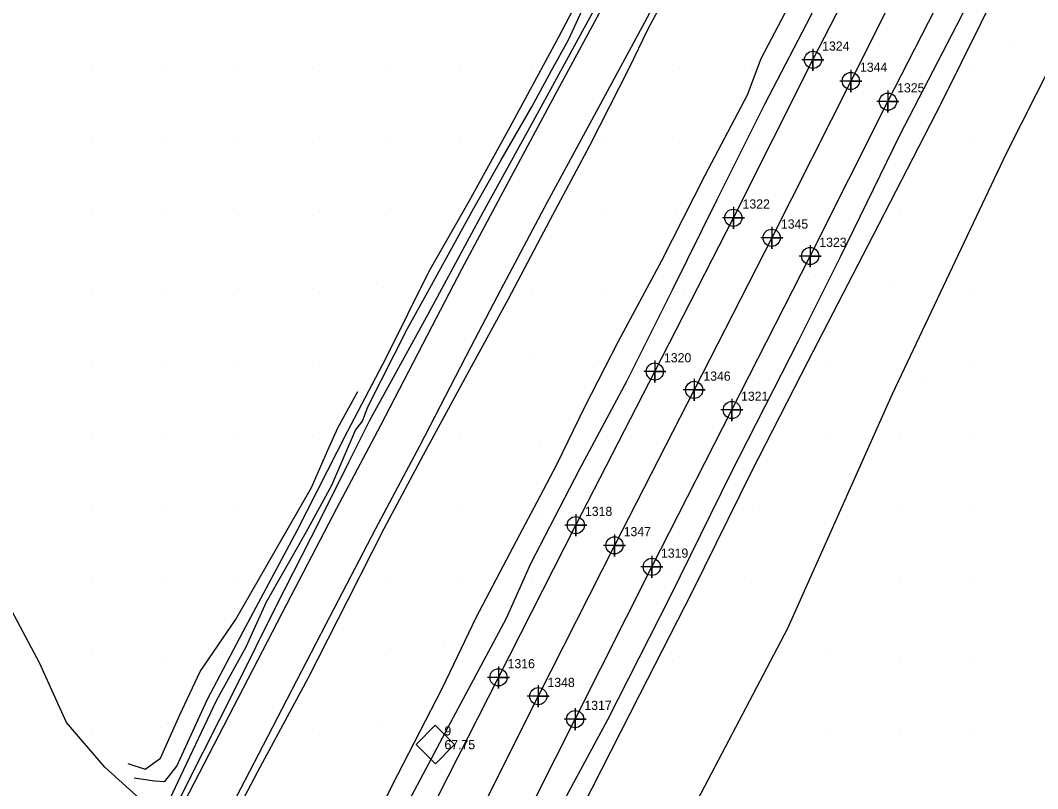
# Model space of a CAD drawing. Extents: x 2062781 to 2066835, y 358981 to 366501.
# Drawn here: x 2065309.5 to 2065586.6, y 364148.9 to 364358.2 of the extents above; entities that cross this region are included whole.
import ezdxf

# ---------------------------------------------------------------- set-up
doc = ezdxf.new("R2010")
doc.units = 0
for name, color, linetype in [('CTL Supplemental Horizontal and Vertical CELL', 7, 'Continuous'), ('CTL Supplemental Horizontal and Vertical Cogo Elevation', 7, 'Continuous'), ('CTL Supplemental Horizontal and Vertical Cogo Number', 7, 'Continuous'), ('Exist DTM Crownline', 7, 'Continuous'), ('Exist DTM Crownline Cogo Number', 7, 'Continuous'), ('Exist DTM Crownline Cogo Point CELL', 7, 'Continuous'), ('Exist Roads EOP', 7, 'Continuous'), ('Exist Roads EOP Cogo Number', 7, 'Continuous'), ('Exist Roads EOP Cogo Point CELL', 7, 'Continuous'), ('PH Exist DTM Breakline', 7, 'Continuous'), ('PH Exist DTM Point', 7, 'Continuous')]:
    doc.layers.add(name, color=color, linetype=linetype)

msp = doc.modelspace()

# ---------------------------------------------------------------- linework, layer by layer
at = {"layer": 'CTL Supplemental Horizontal and Vertical CELL'}
msp.add_line((2065422.49, 364160.89), (2065422.49, 364160.89), dxfattribs=at)
msp.add_lwpolyline([(2065417.27, 364160.9), (2065422.51, 364166.15), (2065427.76, 364160.9), (2065422.52, 364155.65)], close=True, dxfattribs=at)
at = {"layer": 'Exist DTM Crownline'}
msp.add_lwpolyline([(2065663.11, 364592.63), (2065644.74, 364557.21), (2065623.47, 364514.84), (2065601.31, 364471.47), (2065579.79, 364428.89), (2065557.2, 364384.54), (2065535.7, 364341.65), (2065514.15, 364298.95), (2065493.03, 364257.52), (2065471.32, 364215.17), (2065450.55, 364174.09), (2065428.52, 364130.25), (2065407.02, 364088.57), (2065385.88, 364046.75), (2065363.58, 364002.72), (2065343.08, 363962.73), (2065320.81, 363918.44), (2065299.48, 363876.52), (2065278.1, 363834.82), (2065257.62, 363794.57), (2065238.32, 363756.62)], dxfattribs=at)
at = {"layer": 'Exist DTM Crownline Cogo Point CELL'}
for points in [[(2065535.7, 364344.65), (2065535.7, 364338.65), (2065535.7, 364341.65), (2065538.7, 364341.65), (2065532.7, 364341.65)], [(2065535.7, 364344.65), (2065535.7, 364338.65), (2065535.7, 364341.65), (2065538.7, 364341.65), (2065532.7, 364341.65)], [(2065535.7, 364344.65), (2065535.7, 364338.65), (2065535.7, 364341.65), (2065538.7, 364341.65), (2065532.7, 364341.65)], [(2065514.15, 364301.95), (2065514.15, 364295.95), (2065514.15, 364298.95), (2065517.15, 364298.95), (2065511.15, 364298.95)], [(2065514.15, 364301.95), (2065514.15, 364295.95), (2065514.15, 364298.95), (2065517.15, 364298.95), (2065511.15, 364298.95)], [(2065514.15, 364301.95), (2065514.15, 364295.95), (2065514.15, 364298.95), (2065517.15, 364298.95), (2065511.15, 364298.95)], [(2065493.03, 364260.52), (2065493.03, 364254.52), (2065493.03, 364257.52), (2065496.03, 364257.52), (2065490.03, 364257.52)], [(2065493.03, 364260.52), (2065493.03, 364254.52), (2065493.03, 364257.52), (2065496.03, 364257.52), (2065490.03, 364257.52)], [(2065493.03, 364260.52), (2065493.03, 364254.52), (2065493.03, 364257.52), (2065496.03, 364257.52), (2065490.03, 364257.52)], [(2065471.32, 364218.17), (2065471.32, 364212.17), (2065471.32, 364215.17), (2065474.32, 364215.17), (2065468.32, 364215.17)], [(2065471.32, 364218.17), (2065471.32, 364212.17), (2065471.32, 364215.17), (2065474.32, 364215.17), (2065468.32, 364215.17)], [(2065471.32, 364218.17), (2065471.32, 364212.17), (2065471.32, 364215.17), (2065474.32, 364215.17), (2065468.32, 364215.17)], [(2065450.55, 364177.09), (2065450.55, 364171.09), (2065450.55, 364174.09), (2065453.55, 364174.09), (2065447.55, 364174.09)], [(2065450.55, 364177.09), (2065450.55, 364171.09), (2065450.55, 364174.09), (2065453.55, 364174.09), (2065447.55, 364174.09)], [(2065450.55, 364177.09), (2065450.55, 364171.09), (2065450.55, 364174.09), (2065453.55, 364174.09), (2065447.55, 364174.09)]]:
    msp.add_lwpolyline(points, dxfattribs=at)
for centre in [(2065535.7, 364341.65), (2065535.7, 364341.65), (2065535.7, 364341.65), (2065514.15, 364298.95), (2065514.15, 364298.95), (2065514.15, 364298.95), (2065493.03, 364257.52), (2065493.03, 364257.52), (2065493.03, 364257.52), (2065471.32, 364215.17), (2065471.32, 364215.17), (2065471.32, 364215.17), (2065450.55, 364174.09), (2065450.55, 364174.09), (2065450.55, 364174.09)]:
    msp.add_circle(centre, 2.34, dxfattribs=at)
at = {"layer": 'Exist Roads EOP'}
for points in [[(2065228.04, 363762.03), (2065247.26, 363799.99), (2065267.97, 363840.86), (2065289.3, 363882.8), (2065310.58, 363924.46), (2065332.59, 363967.94), (2065353.68, 364009.68), (2065375.17, 364051.96), (2065396.8, 364094.85), (2065417.71, 364135.98), (2065439.7, 364179.21), (2065460.77, 364220.68), (2065482.3, 364262.51), (2065503.71, 364304.4), (2065525.39, 364347.41), (2065547.65, 364390.94), (2065569.45, 364434.33), (2065591.43, 364477.33), (2065613.43, 364520.87), (2065634.71, 364562.49), (2065652.97, 364597.83)], [(2065248.32, 363750.11), (2065267.75, 363788.56), (2065288.45, 363829.35), (2065309.5, 363870.44), (2065331.6, 363913.74), (2065352.94, 363955.98), (2065374.94, 363999.15), (2065396.02, 364040.46), (2065418.07, 364083.89), (2065439.26, 364125.56), (2065460.61, 364167.84), (2065481.48, 364209.3), (2065503.3, 364252.04), (2065524.62, 364293.98), (2065545.82, 364336.04), (2065567.9, 364379.42), (2065589.91, 364422.69), (2065612.27, 364466.65), (2065634.16, 364509.75), (2065655.05, 364552.22), (2065673.02, 364587.91)]]:
    msp.add_lwpolyline(points, dxfattribs=at)
at = {"layer": 'Exist Roads EOP Cogo Point CELL'}
for points in [[(2065525.39, 364350.41), (2065525.39, 364344.41), (2065525.39, 364347.41), (2065528.39, 364347.41), (2065522.39, 364347.41)], [(2065525.39, 364350.41), (2065525.39, 364344.41), (2065525.39, 364347.41), (2065528.39, 364347.41), (2065522.39, 364347.41)], [(2065525.39, 364350.41), (2065525.39, 364344.41), (2065525.39, 364347.41), (2065528.39, 364347.41), (2065522.39, 364347.41)], [(2065545.82, 364339.04), (2065545.82, 364333.04), (2065545.82, 364336.04), (2065548.82, 364336.04), (2065542.82, 364336.04)], [(2065545.82, 364339.04), (2065545.82, 364333.04), (2065545.82, 364336.04), (2065548.82, 364336.04), (2065542.82, 364336.04)], [(2065545.82, 364339.04), (2065545.82, 364333.04), (2065545.82, 364336.04), (2065548.82, 364336.04), (2065542.82, 364336.04)], [(2065503.71, 364307.4), (2065503.71, 364301.4), (2065503.71, 364304.4), (2065506.71, 364304.4), (2065500.71, 364304.4)], [(2065503.71, 364307.4), (2065503.71, 364301.4), (2065503.71, 364304.4), (2065506.71, 364304.4), (2065500.71, 364304.4)], [(2065503.71, 364307.4), (2065503.71, 364301.4), (2065503.71, 364304.4), (2065506.71, 364304.4), (2065500.71, 364304.4)], [(2065524.62, 364296.98), (2065524.62, 364290.98), (2065524.62, 364293.98), (2065527.62, 364293.98), (2065521.62, 364293.98)], [(2065524.62, 364296.98), (2065524.62, 364290.98), (2065524.62, 364293.98), (2065527.62, 364293.98), (2065521.62, 364293.98)], [(2065524.62, 364296.98), (2065524.62, 364290.98), (2065524.62, 364293.98), (2065527.62, 364293.98), (2065521.62, 364293.98)], [(2065482.3, 364265.51), (2065482.3, 364259.51), (2065482.3, 364262.51), (2065485.3, 364262.51), (2065479.3, 364262.51)], [(2065482.3, 364265.51), (2065482.3, 364259.51), (2065482.3, 364262.51), (2065485.3, 364262.51), (2065479.3, 364262.51)], [(2065482.3, 364265.51), (2065482.3, 364259.51), (2065482.3, 364262.51), (2065485.3, 364262.51), (2065479.3, 364262.51)], [(2065503.3, 364255.04), (2065503.3, 364249.04), (2065503.3, 364252.04), (2065506.3, 364252.04), (2065500.3, 364252.04)], [(2065503.3, 364255.04), (2065503.3, 364249.04), (2065503.3, 364252.04), (2065506.3, 364252.04), (2065500.3, 364252.04)], [(2065503.3, 364255.04), (2065503.3, 364249.04), (2065503.3, 364252.04), (2065506.3, 364252.04), (2065500.3, 364252.04)], [(2065460.77, 364223.68), (2065460.77, 364217.68), (2065460.77, 364220.68), (2065463.77, 364220.68), (2065457.77, 364220.68)], [(2065460.77, 364223.68), (2065460.77, 364217.68), (2065460.77, 364220.68), (2065463.77, 364220.68), (2065457.77, 364220.68)], [(2065460.77, 364223.68), (2065460.77, 364217.68), (2065460.77, 364220.68), (2065463.77, 364220.68), (2065457.77, 364220.68)], [(2065481.48, 364212.3), (2065481.48, 364206.3), (2065481.48, 364209.3), (2065484.48, 364209.3), (2065478.48, 364209.3)], [(2065481.48, 364212.3), (2065481.48, 364206.3), (2065481.48, 364209.3), (2065484.48, 364209.3), (2065478.48, 364209.3)], [(2065481.48, 364212.3), (2065481.48, 364206.3), (2065481.48, 364209.3), (2065484.48, 364209.3), (2065478.48, 364209.3)], [(2065439.7, 364182.21), (2065439.7, 364176.21), (2065439.7, 364179.21), (2065442.7, 364179.21), (2065436.7, 364179.21)], [(2065439.7, 364182.21), (2065439.7, 364176.21), (2065439.7, 364179.21), (2065442.7, 364179.21), (2065436.7, 364179.21)], [(2065439.7, 364182.21), (2065439.7, 364176.21), (2065439.7, 364179.21), (2065442.7, 364179.21), (2065436.7, 364179.21)], [(2065460.61, 364170.84), (2065460.61, 364164.84), (2065460.61, 364167.84), (2065463.61, 364167.84), (2065457.61, 364167.84)], [(2065460.61, 364170.84), (2065460.61, 364164.84), (2065460.61, 364167.84), (2065463.61, 364167.84), (2065457.61, 364167.84)], [(2065460.61, 364170.84), (2065460.61, 364164.84), (2065460.61, 364167.84), (2065463.61, 364167.84), (2065457.61, 364167.84)]]:
    msp.add_lwpolyline(points, dxfattribs=at)
for centre in [(2065525.39, 364347.41), (2065525.39, 364347.41), (2065525.39, 364347.41), (2065545.82, 364336.04), (2065545.82, 364336.04), (2065545.82, 364336.04), (2065503.71, 364304.4), (2065503.71, 364304.4), (2065503.71, 364304.4), (2065524.62, 364293.98), (2065524.62, 364293.98), (2065524.62, 364293.98), (2065482.3, 364262.51), (2065482.3, 364262.51), (2065482.3, 364262.51), (2065503.3, 364252.04), (2065503.3, 364252.04), (2065503.3, 364252.04), (2065460.77, 364220.68), (2065460.77, 364220.68), (2065460.77, 364220.68), (2065481.48, 364209.3), (2065481.48, 364209.3), (2065481.48, 364209.3), (2065439.7, 364179.21), (2065439.7, 364179.21), (2065439.7, 364179.21), (2065460.61, 364167.84), (2065460.61, 364167.84), (2065460.61, 364167.84)]:
    msp.add_circle(centre, 2.34, dxfattribs=at)
at = {"layer": 'PH Exist DTM Breakline'}
for points in [[(2065340.47, 364151.89), (2065346.04, 364151.02), (2065348.79, 364150.86), (2065352.08, 364155.06), (2065360.35, 364173.13), (2065370.19, 364191.69), (2065384.85, 364219.22), (2065398.56, 364246.22), (2065409.19, 364266.44), (2065420.81, 364289.87), (2065431.75, 364308.9), (2065442.86, 364329.18), (2065456.19, 364353.71), (2065469.74, 364379.71), (2065482.08, 364403.75), (2065492.71, 364424.31)], [(2065258.11, 363954.08), (2065271.65, 363982.41), (2065281.93, 364002.66), (2065292.45, 364023.42), (2065303, 364044.1), (2065312.71, 364063.53), (2065324.92, 364088.13), (2065337.8, 364113.18), (2065351.52, 364140.22), (2065366.23, 364168.65), (2065382.06, 364199.11), (2065395.71, 364225.3), (2065407.62, 364247.88), (2065421.66, 364274.86), (2065429.75, 364290.36), (2065442.43, 364314.21), (2065455.83, 364339.04), (2065469, 364363.39), (2065480.05, 364384.1), (2065490.07, 364403.3), (2065500.23, 364422.77)], [(2065498.04, 364422.28), (2065483.17, 364394.06), (2065465.73, 364360.98), (2065449.59, 364331.57), (2065435.42, 364305.85), (2065420.57, 364278.2), (2065404.48, 364249.04), (2065398.89, 364237.73), (2065391.03, 364221.99), (2065378.9, 364198.18), (2065368.21, 364176.73), (2065354.66, 364149.73), (2065343.4, 364126.75), (2065330.76, 364102.1), (2065324.85, 364092.5), (2065321, 364085.51), (2065317.85, 364077.97), (2065309.49, 364060.62), (2065299.37, 364040.26), (2065294.94, 364030.89), (2065284.63, 364010.18)], [(2065268.9, 363948.84), (2065282.37, 363977.02), (2065292.64, 363997.23), (2065303.15, 364017.98), (2065313.72, 364038.69), (2065323.45, 364058.18), (2065335.63, 364082.71), (2065348.49, 364107.72), (2065362.2, 364134.75), (2065376.89, 364163.13), (2065392.7, 364193.57), (2065406.33, 364219.73), (2065418.25, 364242.31), (2065432.3, 364269.31), (2065440.37, 364284.76), (2065453, 364308.55), (2065466.38, 364333.33), (2065479.57, 364357.71), (2065490.67, 364378.5), (2065500.71, 364397.75), (2065510.87, 364417.22)], [(2065511.81, 364414.9), (2065498.33, 364389.17), (2065487.53, 364369.12), (2065480.31, 364355.61), (2065475.29, 364345.22), (2065464.47, 364323.97), (2065453.71, 364303.72), (2065442.31, 364282.23), (2065431.21, 364261.81), (2065419.23, 364239.75), (2065408.5, 364219.67), (2065398.65, 364200.37), (2065387.78, 364178.89), (2065374.04, 364153.44), (2065362.17, 364130.84), (2065351.69, 364109.96), (2065338.93, 364084.91), (2065328.53, 364064.21), (2065317.08, 364040.16), (2065306.86, 364021), (2065299.18, 364004.69), (2065286.43, 363979.76), (2065276.37, 363958.71)], [(2065543.62, 364399.59), (2065532.94, 364377.68), (2065524.75, 364359.29), (2065512.18, 364335.21), (2065499.23, 364309.32), (2065487.07, 364284.64), (2065474.62, 364259.77), (2065461.69, 364235.77), (2065448.43, 364210.14), (2065441.8, 364195.26), (2065426.66, 364166.92), (2065412.31, 364139.93), (2065397.96, 364111.46), (2065393.73, 364104.48)], [(2065342.69, 363922.24), (2065356.09, 363947.28), (2065374.47, 363981.5), (2065393.45, 364019.47), (2065415.6, 364064.29), (2065430.79, 364094.65), (2065450.38, 364132.27), (2065469.55, 364167.77), (2065486.59, 364201.31), (2065503.14, 364234.94), (2065521.46, 364270.92), (2065532.88, 364293.79), (2065549.18, 364327.12), (2065565.82, 364359.32), (2065584.27, 364396.84)], [(2065589.34, 364394.03), (2065576.51, 364368.33), (2065560.45, 364335.76), (2065541.74, 364299.5), (2065524.02, 364265.29), (2065508.56, 364235.09), (2065492.58, 364202.73), (2065478.13, 364174.5), (2065462.55, 364143.8), (2065445.24, 364110.16), (2065429.64, 364077.94), (2065411.1, 364042.77), (2065395.32, 364014.13), (2065386.79, 363998.66), (2065372.95, 363971.09), (2065359.84, 363944.95), (2065351.8, 363929.28), (2065345.6, 363917.54)], [(2065437.63, 364025.3), (2065461.86, 364078.61), (2065486.45, 364131.61), (2065518.5, 364192.64), (2065547.06, 364256.45), (2065578.11, 364321.95), (2065606.41, 364378.08)], [(2065400.47, 364129.43), (2065412.32, 364152.76), (2065424.42, 364176.37), (2065433.67, 364195.48), (2065445.51, 364218.14), (2065450.18, 364226.86), (2065455.65, 364237.19), (2065463.24, 364252.94), (2065472.44, 364270.82), (2065484.11, 364292.62), (2065496, 364316.04), (2065507.56, 364337.89), (2065511.28, 364347.77), (2065520.62, 364365.65)], [(2065345.3, 364135.57), (2065353.16, 364152.41), (2065362.87, 364172.89), (2065371, 364187.57), (2065376.49, 364199.77), (2065387.31, 364218.74), (2065394.36, 364231.58), (2065397.94, 364239.97), (2065400.74, 364246.55), (2065402.64, 364248.96), (2065404.13, 364252.88), (2065407.78, 364260.07), (2065414.97, 364274.21), (2065420.43, 364284.22), (2065425.54, 364293.49), (2065433, 364307.01), (2065440.35, 364320), (2065448.78, 364334.65), (2065454.2, 364344.47), (2065458.77, 364352.89), (2065462.49, 364360.95)], [(2065251.36, 363954.7), (2065262.53, 363976.88), (2065278.36, 364008.69), (2065295.36, 364042.11), (2065307.56, 364064.24), (2065317.74, 364086.05), (2065330.97, 364112.9), (2065341.72, 364135.83), (2065344.92, 364143.53), (2065332.45, 364154.74), (2065322.01, 364166.96), (2065314.68, 364183.19), (2065303.43, 364204.17), (2065288.01, 364230.19), (2065277.42, 364250.83), (2065260.4, 364277.69), (2065245.02, 364302.29), (2065237.53, 364317.24), (2065228.84, 364332.71), (2065220.78, 364348.69)], [(2065338.77, 364155.74), (2065343.47, 364154.18), (2065347.65, 364157.18), (2065352.94, 364169), (2065358.48, 364180.82), (2065368.09, 364194.85), (2065376.45, 364209.44), (2065388.77, 364230.97), (2065393.2, 364241.13), (2065395.95, 364247.18), (2065401.42, 364257.09)]]:
    msp.add_lwpolyline(points, dxfattribs=at)
at = {"layer": 'PH Exist DTM Point'}
for p, q in [((2065578.94, 364351.69), (2065578.94, 364351.69)), ((2065328.99, 364345.01), (2065328.99, 364345.01)), ((2065348.99, 364345.01), (2065348.99, 364345.01)), ((2065368.82, 364345.3), (2065368.82, 364345.3)), ((2065388.99, 364345.01), (2065388.99, 364345.01)), ((2065408.99, 364345.01), (2065408.99, 364345.01)), ((2065428.99, 364345.01), (2065428.99, 364345.01)), ((2065448.87, 364345.27), (2065448.87, 364345.27)), ((2065488.99, 364345.01), (2065488.99, 364345.01)), ((2065506.77, 364344.74), (2065506.77, 364344.74)), ((2065568.99, 364345.01), (2065568.99, 364345.01)), ((2065546.18, 364327.66), (2065546.18, 364327.66)), ((2065329.04, 364324.98), (2065329.04, 364324.98)), ((2065348.99, 364325.01), (2065348.99, 364325.01)), ((2065368.89, 364325.19), (2065368.89, 364325.19)), ((2065388.99, 364325.01), (2065388.99, 364325.01)), ((2065408.99, 364325.01), (2065408.99, 364325.01)), ((2065428.99, 364325.01), (2065428.99, 364325.01)), ((2065468.99, 364325.01), (2065468.99, 364325.01)), ((2065488.99, 364325.01), (2065488.99, 364325.01)), ((2065569.01, 364325.06), (2065569.01, 364325.06)), ((2065509.34, 364323.65), (2065509.34, 364323.65)), ((2065328.99, 364305.01), (2065328.99, 364305.01)), ((2065348.99, 364305.01), (2065348.99, 364305.01)), ((2065368.86, 364305.14), (2065368.86, 364305.14)), ((2065388.99, 364305.01), (2065388.99, 364305.01)), ((2065408.99, 364305.01), (2065408.99, 364305.01)), ((2065468.99, 364305.01), (2065468.99, 364305.01)), ((2065488.32, 364306.15), (2065488.32, 364306.15)), ((2065548.99, 364305.01), (2065548.99, 364305.01)), ((2065526.06, 364288.62), (2065526.06, 364288.62)), ((2065408.42, 364285.39), (2065408.42, 364285.39)), ((2065546.64, 364286.62), (2065546.64, 364286.62)), ((2065328.94, 364285.04), (2065328.94, 364285.04)), ((2065348.99, 364285.01), (2065348.99, 364285.01)), ((2065368.99, 364285.01), (2065368.99, 364285.01)), ((2065388.99, 364285.01), (2065388.99, 364285.01)), ((2065448.99, 364285.01), (2065448.99, 364285.01)), ((2065468.99, 364285.01), (2065468.99, 364285.01)), ((2065490.37, 364283.41), (2065490.37, 364283.41)), ((2065568.99, 364285.01), (2065568.99, 364285.01)), ((2065448.47, 364265.94), (2065448.47, 364265.94)), ((2065329.09, 364265.08), (2065329.09, 364265.08)), ((2065348.99, 364265.01), (2065348.99, 364265.01)), ((2065368.99, 364265.01), (2065368.99, 364265.01)), ((2065388.99, 364265.01), (2065388.99, 364265.01)), ((2065467.08, 364265.54), (2065467.08, 364265.54)), ((2065528.99, 364265.01), (2065528.99, 364265.01)), ((2065568.99, 364265.01), (2065568.99, 364265.01)), ((2065510.71, 364259.34), (2065510.71, 364259.34)), ((2065556.1, 364259.15), (2065556.1, 364259.15)), ((2065328.99, 364245.01), (2065328.99, 364245.01)), ((2065348.99, 364245.01), (2065348.99, 364245.01)), ((2065368.99, 364245.01), (2065368.99, 364245.01)), ((2065388.99, 364245.01), (2065388.99, 364245.01)), ((2065428.99, 364245.01), (2065428.99, 364245.01)), ((2065469.72, 364243.76), (2065469.72, 364243.76)), ((2065528.91, 364244.99), (2065528.91, 364244.99)), ((2065548.99, 364245.01), (2065548.99, 364245.01)), ((2065568.99, 364245.01), (2065568.99, 364245.01)), ((2065451.18, 364242.19), (2065451.18, 364242.19)), ((2065329.06, 364225.03), (2065329.06, 364225.03)), ((2065348.99, 364225.01), (2065348.99, 364225.01)), ((2065368.99, 364225.01), (2065368.99, 364225.01)), ((2065428.69, 364225.17), (2065428.69, 364225.17)), ((2065508.96, 364224.96), (2065508.96, 364224.96)), ((2065548.63, 364225.08), (2065548.63, 364225.08)), ((2065568.99, 364225.01), (2065568.99, 364225.01)), ((2065451.47, 364223.77), (2065451.47, 364223.77)), ((2065486.22, 364208.67), (2065486.22, 364208.67)), ((2065328.99, 364205.01), (2065328.99, 364205.01)), ((2065348.99, 364205.01), (2065348.99, 364205.01)), ((2065368.82, 364205.42), (2065368.82, 364205.42)), ((2065408.99, 364205.01), (2065408.99, 364205.01)), ((2065428.56, 364205.05), (2065428.56, 364205.05)), ((2065448.99, 364205.01), (2065448.99, 364205.01)), ((2065508.78, 364204.99), (2065508.78, 364204.99)), ((2065548.99, 364205.01), (2065548.99, 364205.01)), ((2065568.99, 364205.01), (2065568.99, 364205.01)), ((2065424.97, 364187.35), (2065424.97, 364187.35)), ((2065529.21, 364187), (2065529.21, 364187)), ((2065328.94, 364185.04), (2065328.94, 364185.04)), ((2065348.99, 364185.01), (2065348.99, 364185.01)), ((2065409.01, 364185.06), (2065409.01, 364185.06)), ((2065488.99, 364185.01), (2065488.99, 364185.01)), ((2065548.99, 364185.01), (2065548.99, 364185.01)), ((2065568.99, 364185.01), (2065568.99, 364185.01)), ((2065465.9, 364169.04), (2065465.9, 364169.04)), ((2065407.92, 364166.12), (2065407.92, 364166.12)), ((2065329.06, 364165.03), (2065329.06, 364165.03)), ((2065347.56, 364165.6), (2065347.56, 364165.6)), ((2065388.99, 364165.01), (2065388.99, 364165.01)), ((2065429.1, 364164.62), (2065429.1, 364164.62)), ((2065528.99, 364165.01), (2065528.99, 364165.01)), ((2065548.99, 364165.01), (2065548.99, 364165.01)), ((2065568.99, 364165.01), (2065568.99, 364165.01))]:
    msp.add_line(p, q, dxfattribs=at)

# ---------------------------------------------------------------- texts
at = {"layer": 'CTL Supplemental Horizontal and Vertical Cogo Elevation'}
msp.add_text('67.75', height=2.5, dxfattribs=at).set_placement((2065424.99, 364159.64))
at = {"layer": 'CTL Supplemental Horizontal and Vertical Cogo Number'}
msp.add_text('9', height=2.5, dxfattribs=at).set_placement((2065424.99, 364163.39))
at = {"layer": 'Exist DTM Crownline Cogo Number'}
for s, p in [('1344', (2065538.2, 364344.15)), ('1344', (2065538.2, 364344.15)), ('1344', (2065538.2, 364344.15)), ('1345', (2065516.65, 364301.45)), ('1345', (2065516.65, 364301.45)), ('1345', (2065516.65, 364301.45)), ('1346', (2065495.53, 364260.02)), ('1346', (2065495.53, 364260.02)), ('1346', (2065495.53, 364260.02)), ('1347', (2065473.82, 364217.67)), ('1347', (2065473.82, 364217.67)), ('1347', (2065473.82, 364217.67)), ('1348', (2065453.05, 364176.59)), ('1348', (2065453.05, 364176.59)), ('1348', (2065453.05, 364176.59))]:
    msp.add_text(s, height=2.5, dxfattribs=at).set_placement(p)
at = {"layer": 'Exist Roads EOP Cogo Number'}
for s, p in [('1324', (2065527.89, 364349.91)), ('1324', (2065527.89, 364349.91)), ('1324', (2065527.89, 364349.91)), ('1325', (2065548.32, 364338.54)), ('1325', (2065548.32, 364338.54)), ('1325', (2065548.32, 364338.54)), ('1322', (2065506.21, 364306.9)), ('1322', (2065506.21, 364306.9)), ('1322', (2065506.21, 364306.9)), ('1323', (2065527.12, 364296.48)), ('1323', (2065527.12, 364296.48)), ('1323', (2065527.12, 364296.48)), ('1320', (2065484.8, 364265.01)), ('1320', (2065484.8, 364265.01)), ('1320', (2065484.8, 364265.01)), ('1321', (2065505.8, 364254.54)), ('1321', (2065505.8, 364254.54)), ('1321', (2065505.8, 364254.54)), ('1318', (2065463.27, 364223.18)), ('1318', (2065463.27, 364223.18)), ('1318', (2065463.27, 364223.18)), ('1319', (2065483.98, 364211.8)), ('1319', (2065483.98, 364211.8)), ('1319', (2065483.98, 364211.8)), ('1316', (2065442.2, 364181.71)), ('1316', (2065442.2, 364181.71)), ('1316', (2065442.2, 364181.71)), ('1317', (2065463.11, 364170.34)), ('1317', (2065463.11, 364170.34)), ('1317', (2065463.11, 364170.34))]:
    msp.add_text(s, height=2.5, dxfattribs=at).set_placement(p)

doc.saveas('drawing.dxf')
